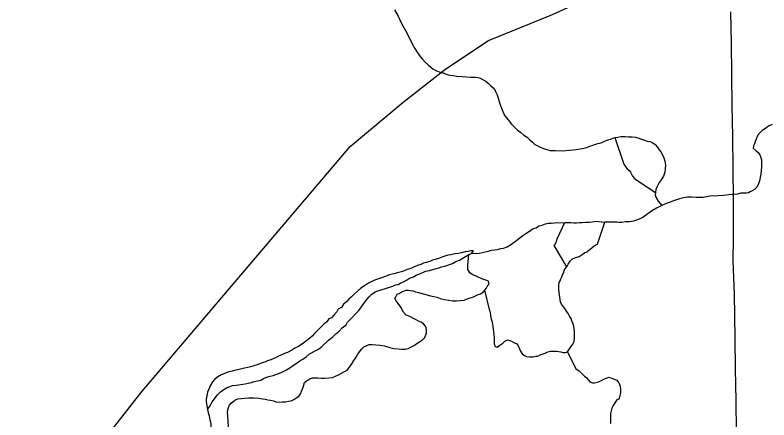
# Model space of a CAD drawing. Extents: x 103424 to 290657, y 38711 to 110967.
# Drawn here: x 214248.0955 to 214248.4707, y 40211.5669 to 40211.7683 of the extents above; entities that cross this region are included whole.
import ezdxf

# ---------------------------------------------------------------- set-up
doc = ezdxf.new("R2010")
doc.units = 0
for name, color, linetype in [('GM_X_Major_River', 7, 'Continuous'), ('GM_X_Minor_River', 7, 'Continuous'), ('GM_X_Rail_Line', 7, 'Continuous'), ('GM_X_Township_Road', 7, 'Continuous')]:
    doc.layers.add(name, color=color, linetype=linetype)

msp = doc.modelspace()

# ---------------------------------------------------------------- linework, layer by layer
at = {"layer": 'GM_X_Major_River'}
for points in [[(214248.47231, 40211.71381), (214248.47061, 40211.71303), (214248.46911, 40211.71188), (214248.46741, 40211.71091), (214248.46647, 40211.70995), (214248.46553, 40211.70899), (214248.46497, 40211.70784), (214248.46442, 40211.70651), (214248.46386, 40211.70536), (214248.46349, 40211.70422), (214248.46312, 40211.70326), (214248.46295, 40211.70212), (214248.46448, 40211.70081), (214248.46544, 40211.69987), (214248.46622, 40211.69873), (214248.4668, 40211.69741), (214248.46701, 40211.69627), (214248.46702, 40211.69475), (214248.46705, 40211.69266), (214248.46688, 40211.69113), (214248.46671, 40211.68923), (214248.46599, 40211.6858), (214248.46544, 40211.6839), (214248.46469, 40211.68275), (214248.46356, 40211.6816), (214248.46243, 40211.68082), (214248.46149, 40211.68044), (214248.46054, 40211.67986), (214248.4596, 40211.67966), (214248.45864, 40211.67965), (214248.45769, 40211.67964), (214248.45655, 40211.67963), (214248.45504, 40211.67923), (214248.45295, 40211.67902), (214248.45067, 40211.67881), (214248.4482, 40211.67859), (214248.44535, 40211.67837), (214248.44136, 40211.67814), (214248.43795, 40211.67754), (214248.43453, 40211.67751), (214248.43225, 40211.67767), (214248.43016, 40211.67765), (214248.42826, 40211.67744), (214248.42617, 40211.67685), (214248.42371, 40211.67607), (214248.42163, 40211.67529), (214248.41955, 40211.67451), (214248.41747, 40211.67353), (214248.41482, 40211.67218), (214248.41275, 40211.67102), (214248.41048, 40211.66947), (214248.40803, 40211.66755), (214248.40539, 40211.66638), (214248.4033, 40211.66579), (214248.40141, 40211.66539), (214248.39932, 40211.66537), (214248.39761, 40211.66516), (214248.39628, 40211.66515), (214248.39514, 40211.66533), (214248.39399, 40211.66532), (214248.39228, 40211.6653)], [(214248.32271, 40211.64972), (214248.32669, 40211.64994), (214248.3282, 40211.65014), (214248.32952, 40211.65053), (214248.33123, 40211.65092), (214248.33274, 40211.65131), (214248.33425, 40211.65151), (214248.33558, 40211.65171), (214248.33728, 40211.6521), (214248.3386, 40211.6523), (214248.34049, 40211.65307), (214248.34219, 40211.65403), (214248.34351, 40211.65499), (214248.34521, 40211.65632), (214248.34822, 40211.65862), (214248.34973, 40211.65958), (214248.35162, 40211.66073), (214248.35313, 40211.66188), (214248.35483, 40211.66246), (214248.35615, 40211.66342), (214248.35785, 40211.66381), (214248.35955, 40211.66439), (214248.36087, 40211.66478), (214248.36239, 40211.66479), (214248.36409, 40211.66499), (214248.36921, 40211.66503), (214248.37053, 40211.66504), (214248.37224, 40211.66505), (214248.37356, 40211.66487), (214248.37489, 40211.66488), (214248.3764, 40211.66508), (214248.37773, 40211.66509), (214248.37943, 40211.66529), (214248.38152, 40211.6653), (214248.38284, 40211.6655), (214248.38454, 40211.6657), (214248.38912, 40211.66527)], [(214248.39228, 40211.6653), (214248.39076, 40211.66528), (214248.38912, 40211.66527)], [(214248.32271, 40211.64972), (214248.32365, 40211.65105), (214248.32232, 40211.65105), (214248.32081, 40211.65066), (214248.31948, 40211.65046), (214248.31778, 40211.65007), (214248.31627, 40211.64968), (214248.31457, 40211.64948), (214248.31249, 40211.64908), (214248.31097, 40211.64888), (214248.30946, 40211.6483), (214248.30795, 40211.64791), (214248.30625, 40211.64714), (214248.30454, 40211.64675), (214248.30322, 40211.64636), (214248.3019, 40211.64578), (214248.3002, 40211.6452), (214248.29888, 40211.64481), (214248.29755, 40211.64424), (214248.29585, 40211.64366), (214248.29415, 40211.64307), (214248.29245, 40211.6423), (214248.29075, 40211.64172), (214248.28924, 40211.64114), (214248.28792, 40211.64057), (214248.2864, 40211.64017), (214248.2847, 40211.63978), (214248.28338, 40211.63939), (214248.28187, 40211.63901), (214248.27846, 40211.63784), (214248.27544, 40211.63668), (214248.27412, 40211.6363), (214248.2728, 40211.63553), (214248.27148, 40211.63495), (214248.2694, 40211.63361), (214248.2677, 40211.63246), (214248.26601, 40211.63093), (214248.2645, 40211.62959), (214248.263, 40211.62806), (214248.26168, 40211.62691), (214248.26055, 40211.62558), (214248.25904, 40211.62443), (214248.25792, 40211.6229), (214248.25641, 40211.62194), (214248.25566, 40211.62061), (214248.25415, 40211.61908), (214248.25303, 40211.61775), (214248.25171, 40211.61717), (214248.25077, 40211.61564), (214248.24907, 40211.6143), (214248.24757, 40211.61297), (214248.24456, 40211.60991), (214248.24343, 40211.60857), (214248.24211, 40211.60743), (214248.24079, 40211.60647), (214248.23928, 40211.60532), (214248.23665, 40211.6034), (214248.23476, 40211.60263), (214248.23325, 40211.60167), (214248.23117, 40211.60052), (214248.22966, 40211.59994), (214248.22834, 40211.59936), (214248.22702, 40211.59878), (214248.22551, 40211.59801), (214248.22286, 40211.59686), (214248.22116, 40211.59628), (214248.21984, 40211.5957), (214248.21795, 40211.59512), (214248.21644, 40211.59454), (214248.21436, 40211.59376), (214248.21266, 40211.59337), (214248.21133, 40211.59298), (214248.20963, 40211.59259), (214248.20831, 40211.59239), (214248.20698, 40211.59201), (214248.20547, 40211.59162), (214248.20358, 40211.59122), (214248.20188, 40211.59083), (214248.1981, 40211.58929), (214248.1964, 40211.58833), (214248.19489, 40211.58718), (214248.19376, 40211.58584), (214248.19264, 40211.58394), (214248.19189, 40211.58223), (214248.19134, 40211.58071), (214248.1906, 40211.57728), (214248.19061, 40211.57596), (214248.19129, 40211.5721)], [(214248.29815, 40211.64007), (214248.29985, 40211.64084), (214248.30174, 40211.64123), (214248.30344, 40211.64181), (214248.30514, 40211.6422), (214248.30647, 40211.64259), (214248.30779, 40211.64298), (214248.30987, 40211.64356), (214248.31327, 40211.64472), (214248.31497, 40211.64568), (214248.31667, 40211.64645), (214248.31799, 40211.64722), (214248.32139, 40211.64914), (214248.32271, 40211.64972)], [(214248.28625, 40211.63429), (214248.28758, 40211.63506), (214248.2889, 40211.63564), (214248.29041, 40211.63641), (214248.29192, 40211.63737), (214248.29381, 40211.63814), (214248.29513, 40211.63891), (214248.29645, 40211.63948), (214248.29815, 40211.64007)], [(214248.19129, 40211.5721), (214248.19271, 40211.57426), (214248.19364, 40211.57598), (214248.19627, 40211.57941), (214248.19778, 40211.58094), (214248.19947, 40211.58209), (214248.20079, 40211.58286), (214248.20212, 40211.58343), (214248.20382, 40211.58402), (214248.20552, 40211.58422), (214248.21006, 40211.58482), (214248.21158, 40211.58521), (214248.21328, 40211.5856), (214248.2146, 40211.58599), (214248.21611, 40211.58638), (214248.21782, 40211.58677), (214248.21914, 40211.58754), (214248.22121, 40211.58831), (214248.22254, 40211.5887), (214248.22405, 40211.58909), (214248.2267, 40211.59005), (214248.22802, 40211.59044), (214248.22934, 40211.59121), (214248.23066, 40211.59179), (214248.23236, 40211.59275), (214248.23406, 40211.59409), (214248.23594, 40211.59524), (214248.23726, 40211.59639), (214248.23877, 40211.59716), (214248.24047, 40211.59831), (214248.24197, 40211.59965), (214248.24462, 40211.60118), (214248.2465, 40211.60214), (214248.24782, 40211.6031), (214248.25159, 40211.60654), (214248.25347, 40211.60807), (214248.25517, 40211.60979), (214248.25686, 40211.61113), (214248.25837, 40211.61266), (214248.26025, 40211.61419), (214248.261, 40211.61552), (214248.26232, 40211.61686), (214248.26363, 40211.6182), (214248.26495, 40211.61973), (214248.26645, 40211.62125), (214248.26758, 40211.62259), (214248.26946, 40211.62526), (214248.27058, 40211.62678), (214248.27171, 40211.62812), (214248.27303, 40211.62946), (214248.27472, 40211.63061), (214248.27605, 40211.63119), (214248.27983, 40211.63235), (214248.28191, 40211.63293), (214248.28361, 40211.63351), (214248.28493, 40211.63409), (214248.28625, 40211.63429)], [(214248.19129, 40211.5721), (214248.1914, 40211.57122), (214248.19217, 40211.56895), (214248.19237, 40211.568), (214248.19238, 40211.56705), (214248.19276, 40211.56591), (214248.19296, 40211.56497), (214248.19297, 40211.56402), (214248.19303, 40211.56193)]]:
    msp.add_lwpolyline(points, dxfattribs=at)
at = {"layer": 'GM_X_Minor_River'}
for points in [[(214248.28443, 40211.77087), (214248.28618, 40211.76766), (214248.28793, 40211.76406), (214248.28987, 40211.76066), (214248.29143, 40211.75744), (214248.29299, 40211.75423), (214248.29454, 40211.75158), (214248.2957, 40211.74988), (214248.29666, 40211.74837), (214248.29821, 40211.74649), (214248.29956, 40211.74479), (214248.30129, 40211.74329), (214248.3034, 40211.7416), (214248.30531, 40211.74047), (214248.30703, 40211.73992), (214248.30855, 40211.73956)], [(214248.30855, 40211.73956), (214248.3097, 40211.739), (214248.31103, 40211.73863), (214248.31218, 40211.73845), (214248.31351, 40211.73828), (214248.31522, 40211.73791), (214248.31808, 40211.73775), (214248.32017, 40211.73758), (214248.32245, 40211.73741), (214248.32473, 40211.73744), (214248.32587, 40211.73726), (214248.32702, 40211.73689), (214248.32989, 40211.7354), (214248.33104, 40211.73446), (214248.33219, 40211.73333), (214248.33354, 40211.73201), (214248.33431, 40211.73107), (214248.33489, 40211.72993), (214248.33548, 40211.72861), (214248.33607, 40211.72652), (214248.33686, 40211.72406), (214248.33803, 40211.72122), (214248.33921, 40211.71838), (214248.34094, 40211.71612), (214248.34268, 40211.71404), (214248.34422, 40211.71235), (214248.34557, 40211.71103), (214248.34729, 40211.70991), (214248.34883, 40211.70859), (214248.35036, 40211.70747), (214248.35171, 40211.70615), (214248.35305, 40211.70502), (214248.3542, 40211.70389), (214248.35535, 40211.70333), (214248.3565, 40211.70277), (214248.35803, 40211.70203), (214248.35955, 40211.70166), (214248.36069, 40211.70129), (214248.36184, 40211.70093), (214248.36431, 40211.70095), (214248.36792, 40211.7008), (214248.37153, 40211.70102), (214248.37476, 40211.70143), (214248.37779, 40211.70185), (214248.38007, 40211.70244), (214248.38158, 40211.70302), (214248.38272, 40211.70341), (214248.38366, 40211.7038), (214248.38461, 40211.704), (214248.38556, 40211.70439), (214248.38726, 40211.70479), (214248.38897, 40211.70557), (214248.39067, 40211.70616), (214248.39237, 40211.70674), (214248.39408, 40211.70733), (214248.3956, 40211.70753), (214248.39711, 40211.70793), (214248.3992, 40211.70795), (214248.40092, 40211.70778), (214248.40263, 40211.70779), (214248.40434, 40211.70762), (214248.40548, 40211.70725), (214248.41007, 40211.70559), (214248.4114, 40211.70541), (214248.41293, 40211.70467), (214248.41408, 40211.70392), (214248.41523, 40211.7026), (214248.4162, 40211.70128), (214248.41697, 40211.70033), (214248.41775, 40211.69882), (214248.41852, 40211.69731), (214248.41892, 40211.6956), (214248.41933, 40211.6937), (214248.41916, 40211.6918), (214248.41899, 40211.69009), (214248.41825, 40211.68818), (214248.41713, 40211.68627), (214248.4162, 40211.68493), (214248.41508, 40211.68302), (214248.41453, 40211.68149), (214248.41435, 40211.67997), (214248.41418, 40211.67882), (214248.41438, 40211.67769), (214248.41554, 40211.6758), (214248.41747, 40211.67353)], [(214248.39408, 40211.70733), (214248.3986, 40211.69407), (214248.39996, 40211.69199), (214248.40111, 40211.69105), (214248.40188, 40211.69011), (214248.40285, 40211.68822), (214248.40401, 40211.6869), (214248.41435, 40211.67997)], [(214248.33178, 40211.62116), (214248.33218, 40211.61927), (214248.33239, 40211.61775), (214248.33299, 40211.61547), (214248.33341, 40211.61225), (214248.33382, 40211.60959), (214248.33403, 40211.6075), (214248.33405, 40211.60598), (214248.33406, 40211.60484), (214248.33446, 40211.60351), (214248.33541, 40211.60314), (214248.33673, 40211.6041), (214248.33824, 40211.60507), (214248.33937, 40211.60603), (214248.34069, 40211.6068), (214248.3426, 40211.60606), (214248.34413, 40211.60532), (214248.34528, 40211.60476), (214248.34586, 40211.60382), (214248.34664, 40211.6023), (214248.34703, 40211.60116), (214248.34799, 40211.59984), (214248.34915, 40211.59891), (214248.3501, 40211.59853), (214248.35162, 40211.59836), (214248.35333, 40211.59838), (214248.35466, 40211.59858), (214248.3558, 40211.59859), (214248.35693, 40211.59936), (214248.3594, 40211.60015), (214248.36072, 40211.60073), (214248.36205, 40211.60112), (214248.36395, 40211.60114), (214248.36509, 40211.60115), (214248.36623, 40211.60098), (214248.36718, 40211.6008), (214248.36814, 40211.60042), (214248.36947, 40211.60044), (214248.37041, 40211.60083), (214248.3721, 40211.60332), (214248.37322, 40211.60466), (214248.37377, 40211.60599), (214248.37394, 40211.60771), (214248.37392, 40211.60961), (214248.3739, 40211.61113), (214248.37369, 40211.6136), (214248.3731, 40211.61511), (214248.3727, 40211.61625), (214248.37231, 40211.61739), (214248.37154, 40211.61852), (214248.37076, 40211.61984), (214248.36999, 40211.62097), (214248.36921, 40211.6223), (214248.36844, 40211.62324), (214248.36748, 40211.62456), (214248.36708, 40211.6257), (214248.36627, 40211.63025), (214248.36625, 40211.63177), (214248.36623, 40211.63367), (214248.3664, 40211.6352), (214248.36677, 40211.63615), (214248.36714, 40211.6371), (214248.3677, 40211.63806), (214248.36807, 40211.63901), (214248.36844, 40211.63997), (214248.36899, 40211.64169), (214248.37011, 40211.64303), (214248.37086, 40211.64437), (214248.37179, 40211.64589), (214248.37292, 40211.64705), (214248.37462, 40211.64763), (214248.37633, 40211.64822), (214248.37783, 40211.64919), (214248.37897, 40211.64996), (214248.3801, 40211.65054), (214248.38179, 40211.65189), (214248.38293, 40211.65285), (214248.38424, 40211.65381), (214248.38538, 40211.65439), (214248.38575, 40211.65535), (214248.38912, 40211.66527)], [(214248.36391, 40211.65361), (214248.36447, 40211.65457), (214248.36502, 40211.6559), (214248.36558, 40211.65724), (214248.36921, 40211.66503)], [(214248.37011, 40211.64303), (214248.36391, 40211.65361)], [(214248.31329, 40211.62611), (214248.31519, 40211.62613), (214248.31709, 40211.62634), (214248.31898, 40211.62655), (214248.32107, 40211.62733), (214248.32372, 40211.62812), (214248.32561, 40211.62909), (214248.32712, 40211.62967), (214248.32844, 40211.63045), (214248.32938, 40211.63141), (214248.32994, 40211.63236), (214248.3305, 40211.63332), (214248.33144, 40211.63466), (214248.33123, 40211.63599), (214248.32989, 40211.63635), (214248.32779, 40211.63709), (214248.32531, 40211.63821), (214248.3234, 40211.63914), (214248.32206, 40211.63989), (214248.3209, 40211.64178), (214248.32089, 40211.64273), (214248.32088, 40211.64368), (214248.32139, 40211.64914)], [(214248.2019, 40211.56117), (214248.20121, 40211.5712), (214248.20176, 40211.57311), (214248.20231, 40211.57425), (214248.20306, 40211.57521), (214248.20495, 40211.57675), (214248.20646, 40211.57734), (214248.21178, 40211.57796), (214248.21444, 40211.57798), (214248.21691, 40211.57782), (214248.21862, 40211.57746), (214248.21996, 40211.57728), (214248.22129, 40211.57691), (214248.22262, 40211.57674), (214248.22415, 40211.57637), (214248.22548, 40211.576), (214248.22701, 40211.57583), (214248.22853, 40211.57584), (214248.23005, 40211.57586), (214248.23156, 40211.57625), (214248.23289, 40211.57646), (214248.23421, 40211.57704), (214248.23572, 40211.57801), (214248.23685, 40211.57897), (214248.2376, 40211.57993), (214248.23816, 40211.58126), (214248.23871, 40211.58279), (214248.23908, 40211.58374), (214248.23963, 40211.58546), (214248.24057, 40211.58642), (214248.24227, 40211.58739), (214248.2434, 40211.58778), (214248.24454, 40211.58779), (214248.24625, 40211.58781), (214248.24797, 40211.58763), (214248.24949, 40211.58765), (214248.25177, 40211.58786), (214248.25347, 40211.58807), (214248.25499, 40211.58865), (214248.2565, 40211.58943), (214248.25801, 40211.5902), (214248.25952, 40211.59098), (214248.26084, 40211.59175), (214248.2629, 40211.59444), (214248.26421, 40211.59654), (214248.26533, 40211.59807), (214248.26608, 40211.5996), (214248.26701, 40211.60075), (214248.26814, 40211.60228), (214248.26907, 40211.60324), (214248.27172, 40211.60441), (214248.27324, 40211.60442), (214248.27515, 40211.60425), (214248.27724, 40211.60408), (214248.27933, 40211.60372), (214248.282, 40211.60299), (214248.2841, 40211.60244), (214248.28619, 40211.60227), (214248.2881, 40211.6021), (214248.28981, 40211.60212), (214248.29113, 40211.60251), (214248.29246, 40211.60309), (214248.29397, 40211.60387), (214248.29529, 40211.60483), (214248.29698, 40211.60599), (214248.29849, 40211.60696), (214248.29943, 40211.60792), (214248.30036, 40211.61021), (214248.30034, 40211.61154), (214248.30014, 40211.61267), (214248.29975, 40211.61362), (214248.29878, 40211.61475), (214248.29763, 40211.6155), (214248.2963, 40211.61606), (214248.29515, 40211.61662), (214248.29381, 40211.61737), (214248.29209, 40211.6183), (214248.29018, 40211.61904), (214248.28883, 40211.62055), (214248.28747, 40211.623), (214248.28612, 40211.62489), (214248.28515, 40211.62621), (214248.28457, 40211.62735), (214248.28513, 40211.62849), (214248.28569, 40211.62945), (214248.28663, 40211.62984), (214248.28814, 40211.63081), (214248.28928, 40211.6312), (214248.29023, 40211.6314), (214248.29118, 40211.63141), (214248.29213, 40211.63123), (214248.29346, 40211.63105), (214248.2948, 40211.63068), (214248.29632, 40211.63032), (214248.30223, 40211.62866), (214248.30395, 40211.6283), (214248.30547, 40211.62794), (214248.30719, 40211.62738), (214248.30929, 40211.62683), (214248.31138, 40211.62647), (214248.31329, 40211.62611)], [(214248.33178, 40211.62116), (214248.32938, 40211.63141)], [(214248.37041, 40211.60083), (214248.37469, 40211.59232), (214248.37622, 40211.59138), (214248.37757, 40211.59006), (214248.37892, 40211.58875), (214248.38007, 40211.58781), (214248.38084, 40211.58686), (214248.38161, 40211.58592), (214248.38295, 40211.58536), (214248.3839, 40211.58537), (214248.38541, 40211.58577), (214248.38712, 40211.58636), (214248.38863, 40211.58713), (214248.38976, 40211.58771), (214248.39128, 40211.58811), (214248.39281, 40211.58755), (214248.39414, 40211.587), (214248.3951, 40211.58663), (214248.39606, 40211.5853), (214248.39665, 40211.58379), (214248.39686, 40211.58208), (214248.39688, 40211.58056), (214248.39633, 40211.57827), (214248.39596, 40211.57732), (214248.39502, 40211.57693), (214248.39446, 40211.57597), (214248.39315, 40211.57406), (214248.3926, 40211.57272), (214248.39223, 40211.57139), (214248.39187, 40211.57005), (214248.39188, 40211.56853), (214248.3919, 40211.56701), (214248.39192, 40211.56511)]]:
    msp.add_lwpolyline(points, dxfattribs=at)
at = {"layer": 'GM_X_Rail_Line'}
msp.add_lwpolyline([(214248.09552, 40211.52668), (214248.11869, 40211.53703), (214248.13034, 40211.54498), (214248.15814, 40211.58032), (214248.26238, 40211.70289), (214248.28866, 40211.72496), (214248.30992, 40211.74149), (214248.33117, 40211.75565), (214248.36305, 40211.76863), (214248.64084, 40211.89529)], dxfattribs=at)
at = {"layer": 'GM_X_Township_Road'}
msp.add_lwpolyline([(214248.45464, 40211.56104), (214248.4544, 40211.57657), (214248.45415, 40211.59211), (214248.45391, 40211.60764), (214248.45374, 40211.61852), (214248.45357, 40211.62941), (214248.45329, 40211.63772), (214248.453, 40211.64602), (214248.45309, 40211.65757), (214248.45318, 40211.66912), (214248.45314, 40211.67665), (214248.45292, 40211.69218), (214248.45271, 40211.70771), (214248.45249, 40211.72325), (214248.45228, 40211.73878), (214248.45207, 40211.75432), (214248.45185, 40211.76985)], dxfattribs=at)

doc.saveas('drawing.dxf')
